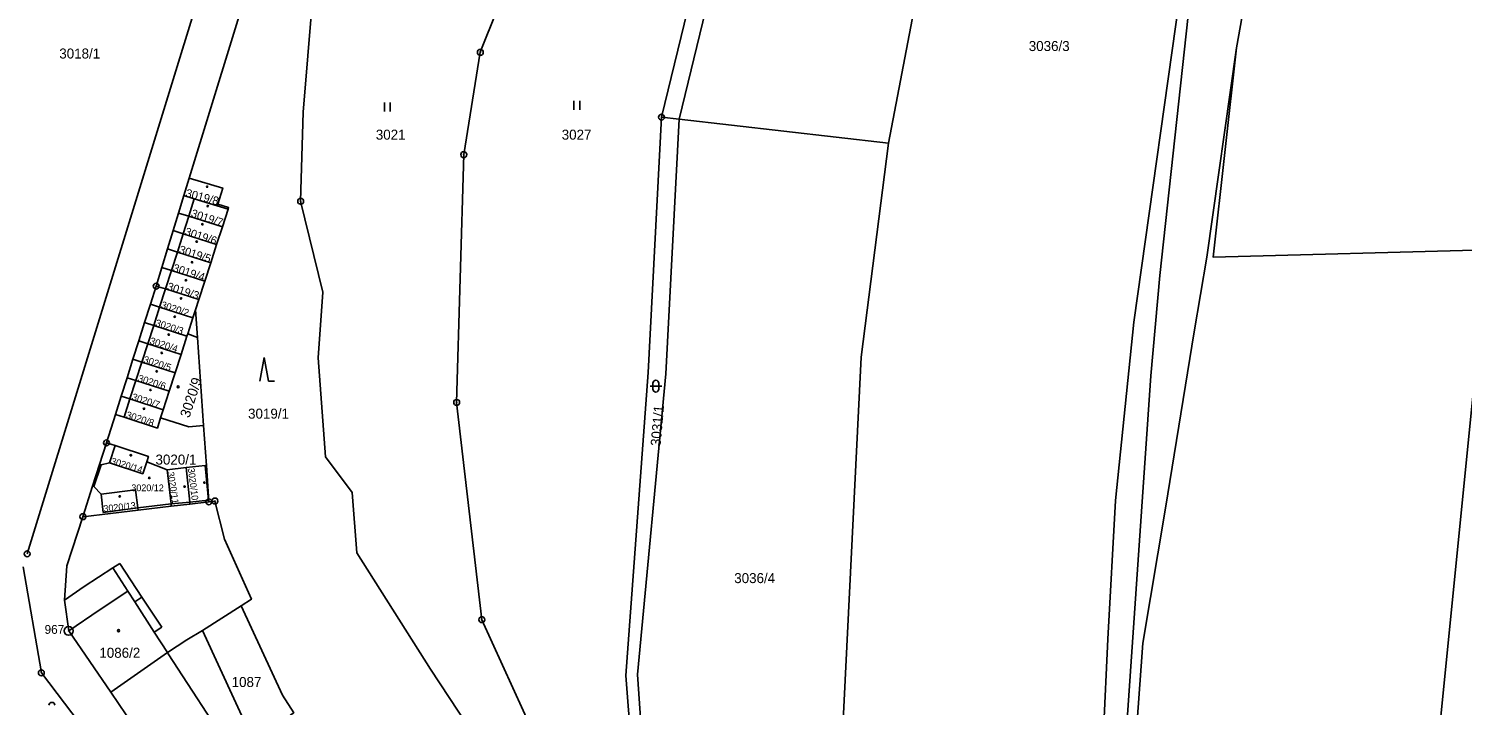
# Model space of a CAD drawing. Extents: x -733394 to -722299, y -1082822 to -1075049.
# Drawn here: x -727404.2 to -727160.6, y -1079448.4 to -1079333.4 of the extents above; entities that cross this region are included whole.
import ezdxf

# ---------------------------------------------------------------- set-up
doc = ezdxf.new("R2010")
doc.units = 0
for name, color, linetype in [('Hranice parcel', 7, 'Continuous'), ('Parcelní čísla', 7, 'Continuous'), ('Vnitřní kresba', 7, 'Continuous'), ('Značky bodu BP', 7, 'Continuous'), ('Značky budov', 7, 'Continuous'), ('Značky kultur', 7, 'Continuous')]:
    doc.layers.add(name, color=color, linetype=linetype)

msp = doc.modelspace()

# ---------------------------------------------------------------- linework, layer by layer
at = {"layer": 'Hranice parcel'}
for p, q in [((-727296.66, -1079348.43), (-727268.91, -1079234.1)), ((-727198.93, -1079336.63), (-727197.44, -1079328.02)), ((-727293.68, -1079348.77), (-727296.66, -1079348.43)), ((-727258.09, -1079352.86), (-727293.68, -1079348.77)), ((-727376.92, -1079358.76), (-727377.84, -1079361.74)), ((-727377.84, -1079361.74), (-727378.74, -1079364.71)), ((-727378.74, -1079364.71), (-727379.65, -1079367.67)), ((-727379.65, -1079367.67), (-727380.61, -1079370.81)), ((-727371.3, -1079367.05), (-727372.27, -1079370.06)), ((-727380.61, -1079370.81), (-727381.57, -1079373.94)), ((-727372.27, -1079370.06), (-727373.28, -1079373.17)), ((-727373.28, -1079373.17), (-727374.29, -1079376.29)), ((-727381.57, -1079373.94), (-727382.55, -1079377.14)), ((-727382.55, -1079377.14), (-727383.52, -1079380.2)), ((-727374.29, -1079376.29), (-727375.3, -1079379.41)), ((-727383.52, -1079380.2), (-727384.51, -1079383.33)), ((-727375.3, -1079379.41), (-727375.86, -1079381.15)), ((-727384.51, -1079383.33), (-727385.5, -1079386.45)), ((-727376.3, -1079382.53), (-727375.86, -1079381.15)), ((-727378.32, -1079388.77), (-727377.31, -1079385.65)), ((-727385.5, -1079386.45), (-727386.5, -1079389.57)), ((-727386.5, -1079389.57), (-727387.49, -1079392.7)), ((-727379.33, -1079391.89), (-727378.32, -1079388.77)), ((-727387.49, -1079392.7), (-727388.48, -1079395.82)), ((-727380.33, -1079395.01), (-727379.33, -1079391.89)), ((-727381.34, -1079398.13), (-727380.33, -1079395.01)), ((-727388.48, -1079395.82), (-727389.47, -1079398.93)), ((-727389.47, -1079398.93), (-727391, -1079403.76)), ((-727381.79, -1079399.52), (-727381.34, -1079398.13)), ((-727374.49, -1079400.84), (-727374.02, -1079407.59)), ((-727391, -1079403.76), (-727392.17, -1079407.42)), ((-727392.17, -1079407.42), (-727393.34, -1079411.11)), ((-727384.16, -1079406.98), (-727380.65, -1079408.33)), ((-727374.02, -1079407.59), (-727373.59, -1079413.78)), ((-727380.65, -1079408.33), (-727377.43, -1079407.97)), ((-727393.34, -1079411.11), (-727394.99, -1079416.31)), ((-727379.98, -1079414.53), (-727385.6, -1079415.2)), ((-727376.8, -1079414.16), (-727379.98, -1079414.53)), ((-727373.59, -1079413.78), (-727376.8, -1079414.16)), ((-727385.6, -1079415.2), (-727394.99, -1079416.31)), ((-727374.7, -1079435.65), (-727368.1, -1079431.44)), ((-727390.23, -1079446.12), (-727378.77, -1079463.09))]:
    msp.add_line(p, q, dxfattribs=at)
for points in [[(-727184.18, -1079173.8), (-727191.13, -1079239.72), (-727206.53, -1079325.38), (-727211.96, -1079375.31), (-727213.52, -1079392.35), (-727221.57, -1079509.22), (-727226.47, -1079514.2)], [(-727226.47, -1079514.2), (-727226.51, -1079500), (-727222.28, -1079468.62), (-727220.82, -1079437.13), (-727219.53, -1079413.56), (-727216.42, -1079383.23), (-727207.97, -1079323.38), (-727199.69, -1079270.5), (-727193.58, -1079231.99), (-727187.82, -1079193.4), (-727189.58, -1079174.63)], [(-727293.68, -1079348.77), (-727265.99, -1079234.81), (-727261.53, -1079218.98), (-727244.83, -1079194.5), (-727232.65, -1079183.51), (-727227.98, -1079182.46)], [(-727258.09, -1079352.86), (-727250.02, -1079310.45), (-727236.21, -1079244.5), (-727227.98, -1079182.46)], [(-727302.18, -1079494.91), (-727311.39, -1079468.5), (-727327.21, -1079433.82), (-727331.48, -1079396.89), (-727330.28, -1079354.79), (-727327.46, -1079337.4), (-727290.95, -1079246.35), (-727280.87, -1079229.35)], [(-727404.46, -1079422.62), (-727372.56, -1079318.98), (-727342.08, -1079276.53), (-727338.64, -1079265.67)], [(-727335.61, -1079280.82), (-727365.91, -1079322.87), (-727376.92, -1079358.76)], [(-727302.18, -1079494.91), (-727306.72, -1079490.71), (-727314.78, -1079472.09), (-727323.33, -1079461.32), (-727335.92, -1079442.23), (-727348.42, -1079422.48), (-727349.21, -1079412.21), (-727353.77, -1079406.16), (-727355.03, -1079389.32), (-727354.25, -1079378.13), (-727357.99, -1079362.71), (-727357.58, -1079347.57), (-727356, -1079328.34), (-727348.53, -1079311.68), (-727344.71, -1079301.47), (-727335.61, -1079280.82)], [(-727222.94, -1079537.87), (-727218.94, -1079500), (-727217.18, -1079469.84), (-727214.87, -1079437.8), (-727211.02, -1079414.84), (-727206.14, -1079384.9), (-727203.99, -1079372.23), (-727198.93, -1079336.63)], [(-727156.28, -1079370.98), (-727202.9, -1079372.22), (-727198.93, -1079336.63)], [(-727298.41, -1079499), (-727302.74, -1079443.3), (-727298.95, -1079391.82), (-727296.66, -1079348.43)], [(-727296.15, -1079509.73), (-727300.75, -1079443.14), (-727295.96, -1079392.04), (-727293.68, -1079348.77)], [(-727245.95, -1079516.72), (-727260, -1079493.77), (-727265.22, -1079472.94), (-727266.07, -1079456.67), (-727262.72, -1079389.19), (-727258.09, -1079352.86)], [(-727376.92, -1079358.76), (-727371.24, -1079360.48), (-727372.07, -1079363.18)], [(-727372.07, -1079363.18), (-727372.16, -1079363.47), (-727376.11, -1079362.27), (-727377.84, -1079361.74)], [(-727372.07, -1079363.18), (-727370.25, -1079363.77), (-727370.33, -1079364.03), (-727371.3, -1079367.05)], [(-727371.3, -1079367.05), (-727377.02, -1079365.23), (-727378.74, -1079364.71)], [(-727372.27, -1079370.06), (-727377.93, -1079368.23), (-727379.65, -1079367.67)], [(-727373.28, -1079373.17), (-727378.94, -1079371.35), (-727380.61, -1079370.81)], [(-727156.28, -1079370.98), (-727165.67, -1079464.4), (-727173.6, -1079528.11), (-727182.53, -1079553.12)], [(-727374.29, -1079376.29), (-727379.95, -1079374.47), (-727381.57, -1079373.94)], [(-727382.55, -1079377.14), (-727380.95, -1079377.59), (-727375.3, -1079379.41)], [(-727383.52, -1079380.2), (-727381.96, -1079380.71), (-727376.3, -1079382.53)], [(-727384.51, -1079383.33), (-727382.97, -1079383.82), (-727377.31, -1079385.65)], [(-727377.31, -1079385.65), (-727377.18, -1079385.25), (-727376.3, -1079382.53)], [(-727375.86, -1079381.15), (-727375.53, -1079385.85), (-727374.49, -1079400.84)], [(-727385.5, -1079386.45), (-727383.98, -1079386.94), (-727378.32, -1079388.77)], [(-727386.5, -1079389.57), (-727384.98, -1079390.06), (-727379.33, -1079391.89)], [(-727387.49, -1079392.7), (-727385.99, -1079393.18), (-727380.33, -1079395.01)], [(-727388.48, -1079395.82), (-727387, -1079396.3), (-727381.34, -1079398.13)], [(-727381.79, -1079399.52), (-727382.34, -1079401.26), (-727388.01, -1079399.41), (-727389.47, -1079398.93)], [(-727374.49, -1079400.84), (-727377.01, -1079401.05), (-727381.79, -1079399.52)], [(-727391, -1079403.76), (-727389.53, -1079404.23), (-727383.87, -1079406.08), (-727384.16, -1079406.98)], [(-727384.16, -1079406.98), (-727384.83, -1079409.03), (-727390.49, -1079407.18), (-727391.88, -1079407.51), (-727392.17, -1079407.42)], [(-727377.43, -1079407.97), (-727374.21, -1079407.61), (-727374.02, -1079407.59)], [(-727380.65, -1079408.33), (-727380.02, -1079414.13), (-727379.98, -1079414.53)], [(-727377.43, -1079407.97), (-727376.83, -1079413.82), (-727376.8, -1079414.16)], [(-727393.34, -1079411.11), (-727393.16, -1079411.16), (-727391.92, -1079412.47), (-727386.03, -1079411.74), (-727385.65, -1079414.81), (-727385.6, -1079415.2)], [(-727368.1, -1079431.44), (-727366.37, -1079430.33), (-727370.93, -1079420.16), (-727372.56, -1079413.65), (-727373.59, -1079413.78)], [(-727394.99, -1079416.31), (-727397.71, -1079424.64), (-727398.15, -1079430.48), (-727397.41, -1079435.72), (-727390.23, -1079446.12)], [(-727375.71, -1079478.43), (-727383.91, -1079466.76), (-727402.06, -1079442.84), (-727405.15, -1079424.84)], [(-727359.76, -1079450.04), (-727359.17, -1079449.63), (-727361.08, -1079446.67), (-727368.1, -1079431.44)], [(-727374.7, -1079435.65), (-727377.31, -1079437.23), (-727380.62, -1079439.38), (-727390.23, -1079446.12)], [(-727366.05, -1079454.39), (-727366.36, -1079453.71), (-727374.7, -1079435.65)]]:
    msp.add_lwpolyline(points, dxfattribs=at)
at = {"layer": 'Vnitřní kresba'}
for p, q in [((-727377.02, -1079365.23), (-727376.11, -1079362.27)), ((-727372.16, -1079363.47), (-727370.33, -1079364.03)), ((-727377.93, -1079368.23), (-727377.02, -1079365.23)), ((-727378.94, -1079371.35), (-727377.93, -1079368.23)), ((-727379.95, -1079374.47), (-727378.94, -1079371.35)), ((-727380.95, -1079377.59), (-727379.95, -1079374.47)), ((-727381.96, -1079380.71), (-727380.95, -1079377.59)), ((-727382.97, -1079383.82), (-727381.96, -1079380.71)), ((-727383.98, -1079386.94), (-727382.97, -1079383.82)), ((-727377.18, -1079385.25), (-727375.53, -1079385.85)), ((-727384.98, -1079390.06), (-727383.98, -1079386.94)), ((-727385.99, -1079393.18), (-727384.98, -1079390.06)), ((-727387, -1079396.3), (-727385.99, -1079393.18)), ((-727388.01, -1079399.41), (-727387, -1079396.3)), ((-727390.49, -1079407.18), (-727389.53, -1079404.23)), ((-727393.16, -1079411.16), (-727391.88, -1079407.51)), ((-727374.21, -1079407.61), (-727373.63, -1079413.51)), ((-727391.92, -1079412.47), (-727391.54, -1079415.58)), ((-727391.54, -1079415.58), (-727385.65, -1079414.81)), ((-727380.02, -1079414.13), (-727385.65, -1079414.81)), ((-727376.83, -1079413.82), (-727380.02, -1079414.13)), ((-727373.63, -1079413.51), (-727376.83, -1079413.82)), ((-727389.91, -1079425.02), (-727388.74, -1079424.26)), ((-727388.74, -1079424.26), (-727384.96, -1079429.98)), ((-727394.78, -1079428.19), (-727389.91, -1079425.02)), ((-727387.37, -1079428.96), (-727389.91, -1079425.02)), ((-727398.15, -1079430.48), (-727394.78, -1079428.19)), ((-727392.21, -1079432.2), (-727387.37, -1079428.96)), ((-727387.37, -1079428.96), (-727386.19, -1079430.78)), ((-727397.41, -1079435.72), (-727392.21, -1079432.2)), ((-727384.96, -1079429.98), (-727386.19, -1079430.78)), ((-727386.19, -1079430.78), (-727382.86, -1079435.92)), ((-727381.57, -1079435.08), (-727384.96, -1079429.98)), ((-727382.86, -1079435.92), (-727381.57, -1079435.08)), ((-727380.62, -1079439.38), (-727382.86, -1079435.92))]:
    msp.add_line(p, q, dxfattribs=at)
msp.add_lwpolyline([(-727369.81, -1079456.07), (-727380.48, -1079439.6), (-727380.62, -1079439.38)], dxfattribs=at)
at = {"layer": 'Značky bodu BP'}
for centre, radius in [((-727327.46, -1079337.4), 0.5), ((-727327.46, -1079337.4), 0.0303), ((-727296.66, -1079348.43), 0.5), ((-727296.66, -1079348.43), 0.0303), ((-727330.28, -1079354.79), 0.5), ((-727330.28, -1079354.79), 0.0303), ((-727357.99, -1079362.71), 0.5), ((-727357.99, -1079362.71), 0.0303), ((-727382.55, -1079377.14), 0.5), ((-727382.55, -1079377.14), 0.0303), ((-727331.48, -1079396.89), 0.5), ((-727331.48, -1079396.89), 0.0303), ((-727391, -1079403.76), 0.5), ((-727391, -1079403.76), 0.0303), ((-727373.59, -1079413.78), 0.5), ((-727373.59, -1079413.78), 0.0303), ((-727372.56, -1079413.65), 0.5), ((-727372.56, -1079413.65), 0.0303), ((-727394.99, -1079416.31), 0.5), ((-727394.99, -1079416.31), 0.0303), ((-727404.46, -1079422.62), 0.5), ((-727327.21, -1079433.82), 0.5), ((-727327.21, -1079433.82), 0.0303), ((-727397.41, -1079435.72), 0.75), ((-727397.41, -1079435.72), 0.03), ((-727402.06, -1079442.84), 0.5), ((-727402.06, -1079442.84), 0.0303)]:
    msp.add_circle(centre, radius, dxfattribs=at)
at = {"layer": 'Značky budov'}
for centre, radius in [((-727373.88, -1079360.24), 0.117), ((-727373.79, -1079363.52), 0.117), ((-727374.69, -1079366.62), 0.117), ((-727375.66, -1079369.57), 0.117), ((-727376.45, -1079373.07), 0.117), ((-727377.5, -1079376.14), 0.117), ((-727378.32, -1079379.23), 0.117), ((-727379.38, -1079382.33), 0.117), ((-727380.4, -1079385.36), 0.117), ((-727381.6, -1079388.49), 0.117), ((-727382.45, -1079391.61), 0.117), ((-727383.51, -1079394.77), 0.117), ((-727378.82, -1079394.23), 0.175), ((-727384.61, -1079397.97), 0.117), ((-727386.85, -1079405.87), 0.122), ((-727383.71, -1079409.72), 0.117), ((-727377.72, -1079411.2), 0.117), ((-727374.35, -1079410.51), 0.117), ((-727388.73, -1079412.88), 0.117), ((-727388.93, -1079435.68), 0.175)]:
    msp.add_circle(centre, radius, dxfattribs=at)
at = {"layer": 'Značky kultur'}
for p, q in [((-727343.76, -1079347.45), (-727343.76, -1079345.95)), ((-727342.76, -1079347.45), (-727342.76, -1079345.95)), ((-727311.57, -1079347.15), (-727311.57, -1079345.65)), ((-727310.57, -1079347.15), (-727310.57, -1079345.65)), ((-727364.2, -1079389.27), (-727364.95, -1079393.27)), ((-727363.45, -1079393.27), (-727364.2, -1079389.27)), ((-727363.45, -1079393.27), (-727362.45, -1079393.27)), ((-727298.62, -1079394.13), (-727296.62, -1079394.13)), ((-727298.12, -1079393.63), (-727298.12, -1079394.63)), ((-727297.12, -1079394.63), (-727297.12, -1079393.63))]:
    msp.add_line(p, q, dxfattribs=at)
for centre, start, end in [((-727297.62, -1079393.63), 0, 180), ((-727297.62, -1079394.63), 180, 359.9879), ((-727400.26, -1079448.37), 0, 180)]:
    msp.add_arc(centre, 0.5, start, end, dxfattribs=at)

# ---------------------------------------------------------------- texts
at = {"layer": 'Parcelní čísla'}
for s, height, p in [('3018/1', 1.7, (-727399.01, -1079338.45)), ('3036/3', 1.7, (-727234.26, -1079337.18)), ('3021', 1.7, (-727345.22, -1079352.24)), ('3027', 1.7, (-727313.63, -1079352.24)), ('3019/1', 1.7, (-727366.93, -1079399.65)), ('3020/1', 1.7, (-727382.66, -1079407.46)), ('3020/12', 1.139, (-727386.76, -1079411.98)), ('3036/4', 1.7, (-727284.31, -1079427.6)), ('1086/2', 1.7, (-727392.2, -1079440.29)), ('1087', 1.7, (-727369.72, -1079445.26))]:
    msp.add_text(s, height=height, dxfattribs=at).set_placement(p)
for s, height, rotation, p in [('3019/8', 1.4, 345, (-727377.65, -1079361.92)), ('3019/7', 1.36, 342, (-727376.72, -1079365.31)), ('3019/6', 1.36, 342, (-727377.78, -1079368.41)), ('3019/5', 1.36, 342, (-727378.77, -1079371.46)), ('3019/4', 1.36, 342, (-727379.82, -1079374.59)), ('3019/3', 1.36, 342, (-727380.8, -1079377.74)), ('3020/2', 1.19, 342, (-727381.83, -1079380.79)), ('3020/3', 1.19, 342, (-727382.78, -1079383.86)), ('3020/4', 1.19, 342, (-727383.73, -1079386.91)), ('3020/5', 1.19, 342, (-727384.83, -1079390.09)), ('3020/6', 1.19, 342, (-727385.75, -1079393.26)), ('3020/9', 1.7, 72, (-727376.91, -1079399.62)), ('3020/7', 1.19, 342, (-727386.78, -1079396.43)), ('3031/1', 1.7, 85, (-727296.84, -1079404.38)), ('3020/8', 1.19, 342, (-727387.77, -1079399.5)), ('3020/14', 1.139, 343, (-727390.32, -1079407.32)), ('3020/11', 1.139, 279, (-727380.65, -1079408.77)), ('3020/10', 1.139, 277, (-727377.16, -1079408.11)), ('3020/13', 1.139, 6, (-727391.44, -1079415.52))]:
    msp.add_text(s, height=height, rotation=rotation, dxfattribs=at).set_placement(p)
at = {"layer": 'Značky bodu BP'}
msp.add_text('967', height=1.5, dxfattribs=at).set_placement((-727401.51, -1079436.22))

doc.saveas('drawing.dxf')
